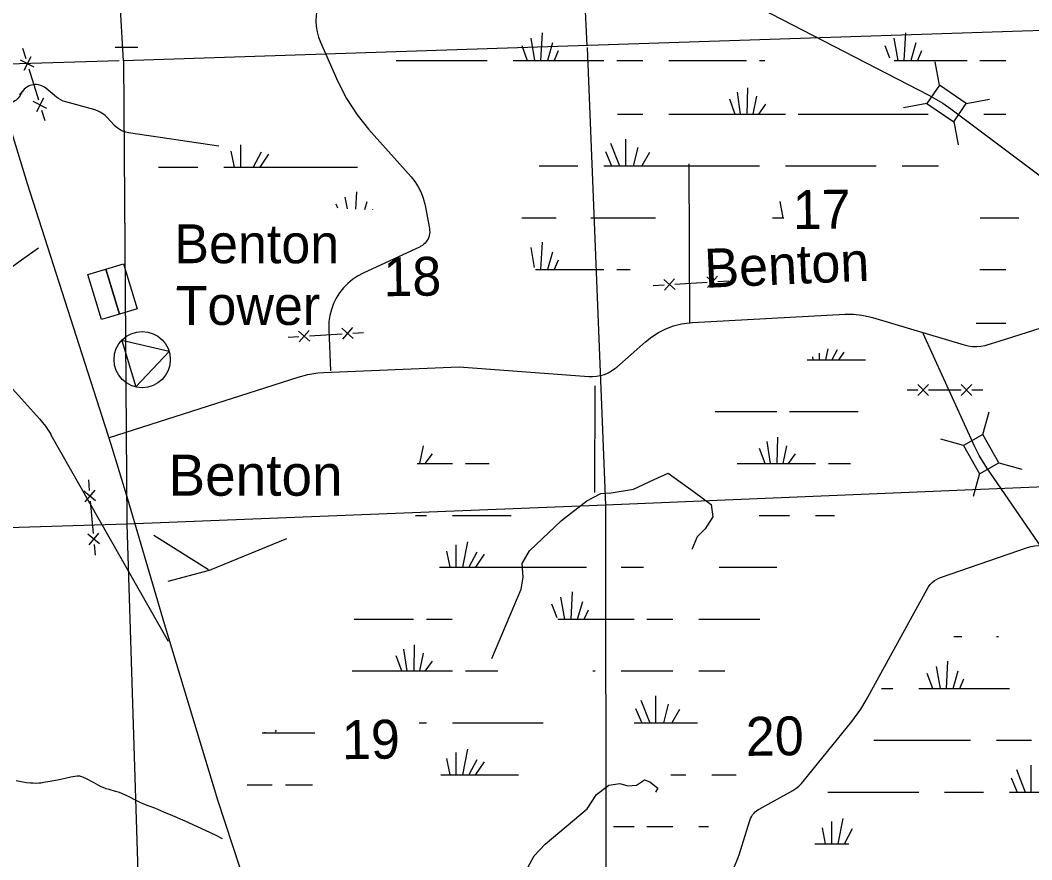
# Model space of a CAD drawing. Extents: x 2480962 to 2688785, y 277103 to 599240.
# Drawn here: x 2546779 to 2558477, y 540409 to 550119 of the extents above; entities that cross this region are included whole.
import ezdxf

# ---------------------------------------------------------------- set-up
doc = ezdxf.new("R2010")
doc.units = 0
for name, color, linetype in [('Communities and Subdivisions Names without Post Office', 7, 'Continuous'), ('Culture', 7, 'Continuous'), ('Culture Text', 7, 'Continuous'), ('Local Roads Improved', 7, 'Continuous'), ('Local Roads Related Text', 7, 'Continuous'), ('Narrow River Creek and Branch and Slough', 7, 'Continuous'), ('Section Lines', 7, 'Continuous'), ('Section Numbers', 7, 'Continuous'), ('Swamps', 7, 'Continuous'), ('Township and Range lines', 7, 'Continuous'), ('Uninventoried Roads and Features', 7, 'Continuous'), ('US Routes Highway Center Lines', 7, 'Continuous')]:
    doc.layers.add(name, color=color, linetype=linetype)

msp = doc.modelspace()

# ---------------------------------------------------------------- linework, layer by layer
at = {"layer": 'Culture'}
for points in [[(2547768.057, 547240.878), (2547925.568, 546718.078), (2547719.2, 546655.903), (2547561.689, 547178.703)], [(2547974.425, 547303.053), (2548131.936, 546780.254), (2547925.568, 546718.078), (2547768.057, 547240.878)], [(2547953.228, 546416.211), (2548115.092, 545877.826), (2548500.304, 546287.559)]]:
    msp.add_lwpolyline(points, close=True, dxfattribs=at)
msp.add_circle((2548189.121, 546193.804), 325, dxfattribs=at)
at = {"layer": 'Local Roads Improved'}
for p, q in [((2554554.305, 546622.146), (2556319.48, 546719.095)), ((2556633.833, 546681.841), (2557693.81, 546364.621)), ((2558097.904, 546407.391), (2558804.417, 546632.744)), ((2553677.034, 546107.112), (2554008.325, 546398.764)), ((2557971.644, 546367.118), (2558097.904, 546407.391)), ((2550286.447, 546044.486), (2551856.376, 546112.005)), ((2551856.376, 546112.005), (2553352.544, 545998.478)), ((2547812.383, 545293.826), (2549991.886, 545991.954))]:
    msp.add_line(p, q, dxfattribs=at)
for points in [[(2556319.48, 546719.095), (2556415.817, 546719.337), (2556511.651, 546709.507), (2556605.934, 546689.715), (2556633.833, 546681.841)], [(2554008.325, 546398.764), (2554082.28, 546457.295), (2554161.95, 546507.775), (2554246.458, 546549.65), (2554334.882, 546582.462), (2554426.25, 546605.853), (2554519.563, 546619.564), (2554554.305, 546622.146)], [(2557693.81, 546364.621), (2557741.658, 546352.992), (2557790.46, 546346.427), (2557839.68, 546345), (2557888.781, 546348.725), (2557937.223, 546357.563), (2557971.644, 546367.118)], [(2553352.544, 545998.478), (2553398.652, 545997.4), (2553444.62, 546001.147), (2553489.945, 546009.68), (2553534.13, 546022.903), (2553576.689, 546040.671), (2553617.159, 546062.792), (2553655.095, 546089.021), (2553677.034, 546107.112)], [(2549991.886, 545991.954), (2550105.649, 546021.928), (2550221.92, 546039.848), (2550286.447, 546044.486)]]:
    msp.add_lwpolyline(points, dxfattribs=at)
at = {"layer": 'Narrow River Creek and Branch and Slough'}
for points in [[(2546991.82, 547483.713), (2546794.045, 547345.487), (2546599.564, 547202.733)], [(2549117.152, 540652.363), (2549046.546, 540687.527), (2548922.218, 540747.163), (2548828.404, 540790.53), (2548686.915, 540853.846), (2548544.686, 540915.648), (2548439.238, 540960.985), (2548333.51, 541005.574), (2548270.216, 541029.569), (2548206.793, 541053.185), (2548174.474, 541066.888), (2548118.961, 541093.352), (2548036.717, 541135.433), (2547995.354, 541155.861), (2547953.401, 541174.843), (2547926.998, 541185.115), (2547879.617, 541200.13), (2547807.505, 541220.009), (2547771.824, 541230.862), (2547736.909, 541243.62), (2547715.186, 541253.257), (2547678.444, 541272.491), (2547624.279, 541303.899), (2547596.632, 541319.28), (2547567.995, 541333.537), (2547535.538, 541349.333), (2547510.994, 541360.865), (2547492.452, 541368.201), (2547478.461, 541372.484), (2547467.915, 541374.808), (2547452.009, 541376.562), (2547435.988, 541375.861), (2547410.276, 541372.029), (2547365.264, 541363.342), (2547297.662, 541347.989), (2547229.894, 541333.601), (2547124.314, 541314.126), (2547071.448, 541304.934), (2547018.524, 541296.629), (2546992.331, 541293.708), (2546969.292, 541292.503), (2546928.788, 541292.984), (2546898.331, 541295.122), (2546852.67, 541300.413), (2546807.227, 541307.244), (2546732.992, 541319.908)]]:
    msp.add_lwpolyline(points, dxfattribs=at)
at = {"layer": 'Section Lines'}
for p, q in [((2553334.496, 549825.172), (2553070.196, 555065.994)), ((2558604.773, 550000.77), (2553346.587, 549825.565)), ((2553346.587, 549825.565), (2547972.421, 549650.668)), ((2553335.312, 549804.838), (2553548.242, 544508.425)), ((2547924.256, 549649.217), (2542544.094, 549487.005)), ((2558627.857, 544723.112), (2553548.242, 544508.425)), ((2553548.242, 544508.425), (2548010.986, 544289.36)), ((2553548.242, 544508.425), (2553551.07, 539244.385)), ((2548010.697, 544289.352), (2542726.284, 544135.502))]:
    msp.add_line(p, q, dxfattribs=at)
at = {"layer": 'Swamps'}
for p, q in [((2549324.435, 548678.062), (2549324.439, 548419.501)), ((2549215.695, 548605.567), (2549252.907, 548419.522)), ((2549566.082, 548593.49), (2549472.076, 548418.903)), ((2549650.658, 548569.326), (2549551.34, 548420.346)), ((2548533.492, 548419.49), (2548833.493, 548419.494)), ((2555226.761, 545592.333), (2555526.761, 545592.337)), ((2555454.771, 544992.402), (2555415.377, 545245.636)), ((2555532.933, 544992.358), (2555538.66, 545296.072)), ((2551400.03, 544992.09), (2551442.914, 545197.941)), ((2555392.449, 544993.324), (2555326.378, 545166.118)), ((2555600.032, 544992.15), (2555642.917, 545198.001)), ((2551462.226, 544991.783), (2551546.004, 545105.484)), ((2555662.228, 544991.843), (2555746.006, 545105.544)), ((2555226.769, 544992.335), (2555976.77, 544992.346)), ((2551950.631, 544087.099), (2551891.693, 543792.396)), ((2551708.986, 543978.355), (2551746.197, 543792.31)), ((2551817.726, 544050.851), (2551817.729, 543792.289)), ((2552059.372, 543966.278), (2551965.367, 543791.692)), ((2552143.949, 543942.115), (2552044.631, 543793.135)), ((2551626.783, 543792.287), (2553326.784, 543792.311)), ((2555226.785, 543792.339), (2555526.785, 543792.343)), ((2553148.301, 543192.342), (2553165.537, 543508.416)), ((2553077.301, 543192.391), (2553031.046, 543446.772)), ((2553224.987, 543192.522), (2553283.219, 543396.341)), ((2553301.583, 543192.445), (2553350.467, 543301.077)), ((2551026.791, 543192.28), (2551326.791, 543192.284)), ((2554026.792, 543192.323), (2554326.793, 543192.327)), ((2554626.793, 543192.332), (2555226.793, 543192.34)), ((2551254.801, 542592.349), (2551215.407, 542845.583)), ((2551332.963, 542592.305), (2551338.69, 542896.018)), ((2551400.062, 542592.097), (2551442.947, 542797.948)), ((2551192.479, 542593.271), (2551126.408, 542766.065)), ((2551462.258, 542591.79), (2551546.036, 542705.491)), ((2557490.332, 542391.358), (2557507.568, 542707.431)), ((2551026.799, 542592.282), (2551776.799, 542592.292)), ((2553726.8, 542592.321), (2554326.8, 542592.329)), ((2557334.258, 542391.494), (2557268.785, 542563.359)), ((2557419.332, 542391.407), (2557373.077, 542645.787)), ((2557567.018, 542391.537), (2557625.251, 542595.356)), ((2557643.614, 542391.46), (2557692.498, 542500.092)), ((2557168.823, 542391.321), (2558218.824, 542391.336)), ((2553956.312, 542255), (2554059.333, 541992.327)), ((2554125.463, 542303.331), (2554125.467, 541992.328)), ((2554270.452, 542206.676), (2554216.842, 541992.228)), ((2553895.902, 542158.341), (2553966.715, 541992.326)), ((2554403.357, 542146.267), (2554313.639, 541992.46)), ((2551817.758, 541650.858), (2551817.761, 541392.297)), ((2551950.663, 541687.106), (2551891.726, 541392.403)), ((2551709.018, 541578.362), (2551746.229, 541392.317)), ((2552059.404, 541566.286), (2551965.399, 541391.699)), ((2552143.981, 541542.122), (2552044.663, 541393.142)), ((2558467.494, 541502.347), (2558467.498, 541191.343)), ((2558298.343, 541454.015), (2558401.364, 541191.343)), ((2558237.933, 541357.357), (2558308.746, 541191.341)), ((2556118.839, 541191.309), (2557168.839, 541191.325)), ((2557468.839, 541191.329), (2557918.839, 541191.336)), ((2556159.789, 540849.873), (2556159.792, 540591.312)), ((2556292.694, 540886.121), (2556233.756, 540591.418)), ((2554026.824, 540792.33), (2554326.824, 540792.335)), ((2556051.049, 540777.378), (2556088.26, 540591.333))]:
    msp.add_line(p, q, dxfattribs=at)
for points in [[(2552815.474, 549973.109), (2552796.728, 549653.923)], [(2557016.727, 549973.107), (2556998.231, 549653.92)], [(2547877.212, 549807.785), (2548139.053, 549807.788)], [(2552577.975, 549828.356), (2552640.978, 549653.921)], [(2552681.724, 549909.983), (2552726.228, 549653.922)], [(2552934.225, 549858.049), (2552874.728, 549653.924)], [(2556779.229, 549828.354), (2556831.231, 549683.606)], [(2556883.228, 549909.981), (2556927.731, 549653.919)], [(2557135.479, 549858.046), (2557076.231, 549653.921)], [(2553000.977, 549765.238), (2552952.728, 549653.925)], [(2557202.23, 549765.236), (2557153.981, 549653.922)], [(2551126.727, 549653.899), (2552176.977, 549653.914)], [(2552477.728, 549653.919), (2552640.978, 549653.921)], [(2552640.978, 549653.921), (2552726.228, 549653.922)], [(2552726.228, 549653.922), (2552796.728, 549653.923)], [(2552796.728, 549653.923), (2552874.728, 549653.924)], [(2552874.728, 549653.924), (2552952.728, 549653.925)], [(2552952.728, 549653.925), (2553527.978, 549653.934)], [(2553676.479, 549653.873), (2553976.979, 549653.877)], [(2554277.729, 549653.881), (2555179.48, 549653.894)], [(2555327.98, 549653.896), (2555391.23, 549653.897)], [(2556886.731, 549653.918), (2556927.731, 549653.919)], [(2556927.731, 549653.919), (2556998.231, 549653.92)], [(2556998.231, 549653.92), (2557076.231, 549653.921)], [(2557076.231, 549653.921), (2557153.981, 549653.922)], [(2557153.981, 549653.922), (2557729.232, 549653.868)], [(2557877.732, 549653.871), (2558178.482, 549653.875)], [(2555190.734, 549338.458), (2555183.238, 549034.084)], [(2555068.234, 549286.457), (2555105.238, 549034.083)], [(2555294.735, 549241.96), (2555249.988, 549034.085)], [(2554979.235, 549208.518), (2555042.238, 549034.082)], [(2555398.487, 549149.149), (2555316.988, 549034.086)], [(2553683.987, 549034.125), (2553976.987, 549034.067)], [(2554277.737, 549034.071), (2555042.238, 549034.082)], [(2555042.238, 549034.082), (2555105.238, 549034.083)], [(2555105.238, 549034.083), (2555183.238, 549034.084)], [(2555183.238, 549034.084), (2555249.988, 549034.085)], [(2555249.988, 549034.085), (2555316.988, 549034.086)], [(2555316.988, 549034.086), (2555628.738, 549034.09)], [(2555776.988, 549034.093), (2557280.239, 549034.114)], [(2557922.24, 549034.06), (2558178.49, 549034.064)], [(2553605.991, 548696.375), (2553709.745, 548436.565)], [(2553776.741, 548744.627), (2553776.745, 548436.566)], [(2553921.492, 548648.129), (2553865.745, 548436.567)], [(2553546.492, 548599.874), (2553616.995, 548436.563)], [(2554054.993, 548588.756), (2553965.995, 548436.568)], [(2548375.912, 548419.488), (2548533.492, 548419.49)], [(2549133.493, 548419.498), (2550678.37, 548419.521)], [(2552778.244, 548436.551), (2553227.244, 548436.558)], [(2553527.995, 548436.562), (2553616.995, 548436.563)], [(2553616.995, 548436.563), (2553709.745, 548436.565)], [(2553709.745, 548436.565), (2553776.745, 548436.566)], [(2553776.745, 548436.566), (2553865.745, 548436.567)], [(2553865.745, 548436.567), (2553965.995, 548436.568)], [(2553965.995, 548436.568), (2555327.996, 548436.588)], [(2555628.746, 548436.529), (2556678.997, 548436.544)], [(2556979.497, 548436.549), (2557398.997, 548436.555)], [(2550562.229, 547939.386), (2550537.755, 548073.984)], [(2550661.315, 547935.168), (2550672.247, 548135.627)], [(2550451.542, 547944.1), (2550433.463, 547991.555)], [(2550763.434, 547930.819), (2550789.929, 548023.552)], [(2555561.751, 548020.905), (2555599.004, 547835.281)], [(2550856.531, 547926.856), (2550857.177, 547928.289)], [(2552577.752, 547835.3), (2552975.002, 547835.306)], [(2553375.752, 547835.312), (2554125.503, 547835.323)], [(2555476.504, 547835.342), (2555599.004, 547835.281)], [(2555599.004, 547835.281), (2555610.72, 547835.281)], [(2557881.505, 547835.313), (2558326.756, 547835.32)], [(2552681.757, 547490.178), (2552722.51, 547260.054)], [(2552815.506, 547553.242), (2552796.76, 547234.055)], [(2552934.257, 547438.182), (2552874.76, 547234.056)], [(2552737.51, 547234.054), (2552796.76, 547234.055)], [(2552796.76, 547234.055), (2552874.76, 547234.056)], [(2552874.76, 547234.056), (2552952.76, 547234.058)], [(2553001.009, 547345.433), (2552952.76, 547234.058)], [(2552952.76, 547234.058), (2553528.011, 547234.066)], [(2553676.511, 547234.068), (2553832.261, 547234.07)], [(2557877.763, 547234.065), (2558178.513, 547234.069)], [(2557833.271, 546614.254), (2558178.272, 546614.259)], [(2556117.15, 546319.89), (2556091.664, 546192.449)], [(2556227.199, 546306.635), (2556165.337, 546191.745)], [(2555878.04, 546192.341), (2556555.552, 546192.35)], [(2555939.603, 546225.18), (2555946.168, 546192.364)], [(2556017.699, 546266.838), (2556017.7, 546192.343)], [(2556303.183, 546281.064), (2556244.601, 546193.188)], [(2554816.745, 545592.327), (2555226.761, 545592.333)], [(2555676.762, 545592.34), (2556468.066, 545592.351)], [(2551368.141, 544992.279), (2551776.767, 544992.285)], [(2551926.767, 544992.288), (2552200.369, 544992.291)], [(2555070.336, 544992.333), (2555226.769, 544992.335)], [(2556126.77, 544992.348), (2556380.579, 544992.352)], [(2551350.435, 544392.281), (2551476.775, 544392.283)], [(2551776.775, 544392.287), (2552457.16, 544392.297)], [(2555323.926, 544392.338), (2555676.777, 544392.343)], [(2555976.777, 544392.348), (2556197.259, 544392.351)], [(2553726.784, 543792.317), (2553985.956, 543792.321)], [(2554860.993, 543792.333), (2555226.785, 543792.339)], [(2552987.133, 543205.851), (2552926.754, 543364.344)], [(2550638.872, 543192.274), (2551026.791, 543192.28)], [(2551476.791, 543192.286), (2551775.738, 543192.291)], [(2552996.23, 543192.308), (2553876.792, 543192.321)], [(2555226.793, 543192.34), (2555333.091, 543192.342)], [(2557573.779, 542991.325), (2557668.816, 542991.326)], [(2558068.816, 542991.332), (2558092.612, 542991.332)], [(2550615.57, 542592.276), (2551026.799, 542592.282)], [(2551926.799, 542592.295), (2552300.153, 542592.3)], [(2553399.235, 542592.316), (2553426.8, 542592.316)], [(2554626.801, 542592.334), (2554925.671, 542592.338)], [(2556738.455, 542391.315), (2556868.823, 542391.317)], [(2551393.564, 541992.289), (2551476.807, 541992.29)], [(2551776.807, 541992.294), (2552826.007, 541992.309)], [(2553876.808, 541992.325), (2554612.861, 541992.335)], [(2549575.878, 541876.494), (2549851.1, 541876.498)], [(2549609.112, 541882.848), (2549606.993, 541876.494)], [(2549739.316, 541907.744), (2549727.816, 541888.578)], [(2549851.1, 541876.498), (2550186.926, 541876.503)], [(2556648.388, 541791.315), (2557768.831, 541791.332)], [(2558068.831, 541791.336), (2558474.655, 541791.342)], [(2551642.494, 541392.294), (2552539.211, 541392.307)], [(2554303.64, 541392.333), (2554476.816, 541392.335)], [(2554776.816, 541392.339), (2555057.001, 541392.343)], [(2549403.137, 541276.493), (2549692.089, 541276.497)], [(2549847.945, 541273.881), (2550157.418, 541273.886)], [(2558218.839, 541191.34), (2558665.677, 541191.346)], [(2553640.578, 540792.325), (2553876.824, 540792.328)], [(2554626.824, 540792.339), (2554738.173, 540792.341)], [(2556401.435, 540765.301), (2556307.429, 540590.714)], [(2555968.846, 540591.309), (2556359.393, 540591.315)]]:
    msp.add_lwpolyline(points, dxfattribs=at)
at = {"layer": 'Township and Range lines'}
for p, q in [((2547972.421, 549650.668), (2547683.829, 554913.855)), ((2547972.421, 549650.668), (2548010.697, 544289.352)), ((2548010.986, 544289.36), (2548179.819, 539013.519))]:
    msp.add_line(p, q, dxfattribs=at)
at = {"layer": 'Uninventoried Roads and Features'}
for p, q in [((2554984.729, 550440.709), (2557286.394, 549252.956)), ((2550249.635, 549866.842), (2550452.867, 549409.667)), ((2546806.269, 549794.964), (2546842.982, 549675.476)), ((2546902.725, 549693.833), (2546819.951, 549537.633)), ((2546939.438, 549574.346), (2546783.238, 549657.12)), ((2557408.757, 549368.333), (2557357.847, 549638.534)), ((2546879.694, 549555.989), (2546989.833, 549197.527)), ((2557408.757, 549368.333), (2557264.384, 549156.927)), ((2557718.434, 549156.851), (2557408.757, 549368.333)), ((2546772.1, 549260.777), (2546815.613, 549310.479)), ((2547196.698, 549231.001), (2547075.212, 549331.417)), ((2547086.289, 549096.397), (2546930.089, 549179.171)), ((2547049.576, 549215.884), (2546966.802, 549059.684)), ((2547631.234, 549085.772), (2547304.8, 549174.908)), ((2557264.384, 549156.927), (2556994.183, 549106.017)), ((2557264.384, 549156.927), (2557574.061, 548945.445)), ((2557574.061, 548945.445), (2557718.434, 549156.851)), ((2557718.434, 549156.851), (2557988.635, 549207.76)), ((2547026.546, 549078.04), (2547063.258, 548958.553)), ((2547866.408, 548903.65), (2547783.883, 548993.036)), ((2557539.449, 549094.354), (2559065.39, 547950.334)), ((2557573.71, 548947.309), (2557624.62, 548677.108)), ((2549074.972, 548664.256), (2548030.012, 548817.355)), ((2550806.944, 548860.749), (2551298.248, 548308.948)), ((2554522.477, 546611.881), (2554514.568, 548457.155)), ((2551460.909, 547977.221), (2551510.822, 547709.502)), ((2551402.092, 547498.765), (2550744.039, 547193.915)), ((2554219.787, 547119.902), (2554352.343, 547002.945)), ((2554344.544, 547127.702), (2554227.586, 546995.146)), ((2554718.814, 547151.1), (2554851.37, 547034.142)), ((2554843.571, 547158.899), (2554726.613, 547026.343)), ((2554098.93, 547049.725), (2554223.686, 547057.524)), ((2554348.443, 547065.323), (2554722.714, 547088.721)), ((2554847.47, 547096.52), (2554972.227, 547104.32)), ((2550121.806, 546532.175), (2550004.848, 546399.619)), ((2550347.126, 546540.479), (2550368.709, 546063.817)), ((2550496.076, 546555.573), (2550628.632, 546438.615)), ((2550620.833, 546563.372), (2550503.875, 546430.816)), ((2549876.192, 546454.198), (2550000.948, 546461.997)), ((2549997.049, 546524.375), (2550129.605, 546407.418)), ((2550125.705, 546469.796), (2550499.976, 546493.194)), ((2550624.732, 546500.993), (2550749.489, 546508.793)), ((2557816.857, 545185.821), (2557218.931, 546494.952)), ((2546320.994, 546264.613), (2547001.913, 545508.156)), ((2553424.877, 545890.485), (2553419.76, 544657.796)), ((2557034.043, 545842.519), (2557159.043, 545842.52)), ((2557159.042, 545905.02), (2557284.044, 545780.022)), ((2557284.042, 545905.022), (2557159.044, 545780.02)), ((2557284.043, 545842.522), (2557659.043, 545842.527)), ((2557659.042, 545905.027), (2557784.044, 545780.029)), ((2557784.043, 545905.029), (2557659.044, 545780.027)), ((2557784.043, 545842.529), (2557909.043, 545842.531)), ((2557911.22, 545325.934), (2557984.808, 545590.86)), ((2547134.372, 545324.44), (2548489.548, 542938.053)), ((2557688.357, 545199.966), (2557423.431, 545273.554)), ((2557911.22, 545325.934), (2557688.357, 545199.966)), ((2558095.745, 544999.474), (2557911.22, 545325.934)), ((2557688.357, 545199.966), (2557872.882, 544873.506)), ((2557872.882, 544873.506), (2558095.745, 544999.474)), ((2558585.675, 544028.282), (2557955.363, 544941.776)), ((2558095.745, 544999.474), (2558360.67, 544925.886)), ((2547566.54, 544803.506), (2547577.609, 544678.996)), ((2557873.389, 544875.334), (2557799.801, 544610.409)), ((2547650.932, 544560.021), (2547515.354, 544673.462)), ((2547639.863, 544684.53), (2547526.422, 544548.953)), ((2547588.677, 544554.487), (2547621.882, 544180.959)), ((2547695.204, 544061.983), (2547559.627, 544175.425)), ((2547684.136, 544186.493), (2547570.695, 544050.915)), ((2548323.82, 544163.715), (2548955.212, 543767.014)), ((2547632.95, 544056.449), (2547644.018, 543931.94)), ((2557432.875, 543678.641), (2558429.128, 544021.567)), ((2556559.893, 542253.454), (2557267.773, 543539.691)), ((2555834.895, 541312.738), (2556395.493, 542008.309)), ((2555323.689, 540994.682), (2555711.956, 541209.433)), ((2555092.636, 540466.38), (2555216.264, 540862.893))]:
    msp.add_line(p, q, dxfattribs=at)
for points in [[(2550210.065, 550237.232), (2550200.377, 550174.44), (2550197.306, 550110.979), (2550200.885, 550047.545), (2550211.075, 549984.833), (2550227.764, 549923.53), (2550249.635, 549866.842)], [(2547075.212, 549331.417), (2547059.508, 549343.07), (2547042.671, 549353.018), (2547024.887, 549361.151), (2547006.349, 549367.38), (2546987.262, 549371.638), (2546967.835, 549373.878), (2546948.28, 549374.075), (2546928.812, 549372.226), (2546909.643, 549368.352), (2546890.985, 549362.497), (2546873.041, 549354.723), (2546856.008, 549345.115), (2546840.072, 549333.78), (2546825.408, 549320.841), (2546812.177, 549306.441), (2546800.524, 549290.736), (2546790.577, 549273.9), (2546784.997, 549262.25)], [(2550452.867, 549409.667), (2550553.556, 549211.771), (2550674.38, 549025.486), (2550806.944, 548860.749)], [(2546784.997, 549262.25), (2546777.149, 549246.587), (2546767.707, 549231.832), (2546756.775, 549218.144), (2546744.472, 549205.674), (2546730.933, 549194.558), (2546716.306, 549184.919), (2546700.752, 549176.861), (2546684.44, 549170.472), (2546667.55, 549165.825), (2546657.253, 549163.899)], [(2547304.8, 549174.908), (2547276.047, 549184.402), (2547248.444, 549196.849), (2547222.293, 549212.114), (2547197.88, 549230.028), (2547196.698, 549231.001)], [(2557286.394, 549252.956), (2557448.282, 549158.373), (2557539.449, 549094.354)], [(2547783.883, 548993.036), (2547759.615, 549016.706), (2547733.004, 549037.71), (2547704.345, 549055.817), (2547673.95, 549070.83), (2547642.152, 549082.583), (2547631.234, 549085.772)], [(2548030.012, 548817.355), (2548001.543, 548823.062), (2547973.825, 548831.714), (2547947.164, 548843.215), (2547921.852, 548857.441), (2547898.165, 548874.233), (2547876.363, 548893.411), (2547866.408, 548903.65)], [(2551298.248, 548308.948), (2551343.3, 548252.677), (2551382.221, 548192.004), (2551414.588, 548127.596), (2551440.045, 548060.157), (2551458.313, 547990.427), (2551460.909, 547977.221)], [(2551510.822, 547709.502), (2551513.483, 547689.453), (2551514.034, 547669.235), (2551512.469, 547649.071), (2551508.804, 547629.181), (2551503.08, 547609.782), (2551495.361, 547591.089), (2551485.729, 547573.304), (2551474.29, 547556.623), (2551461.171, 547541.23), (2551446.515, 547527.293), (2551430.482, 547514.964), (2551413.249, 547504.378), (2551402.092, 547498.765)], [(2550744.039, 547193.915), (2550680.559, 547160.366), (2550620.933, 547120.365), (2550565.816, 547074.351), (2550515.81, 547022.827), (2550471.464, 546966.359), (2550433.263, 546905.564), (2550401.627, 546841.11), (2550376.901, 546773.702), (2550359.357, 546704.078), (2550349.186, 546633.002), (2550346.501, 546561.252), (2550347.126, 546540.479)], [(2547001.913, 545508.156), (2547070.97, 545422.852), (2547130.732, 545330.798), (2547134.372, 545324.44)], [(2557955.363, 544941.776), (2557867.562, 545084.463), (2557816.857, 545185.821)], [(2552234.024, 542736.479), (2552572.477, 543536.737), (2552593.133, 543675.96), (2552582.588, 543835.891), (2552668.641, 543981.968), (2553040.108, 544333.318), (2553332.852, 544559.929), (2553491.313, 544643.533), (2553612.544, 544653.229), (2553871.967, 544694.114), (2554108.901, 544807.934), (2554273.346, 544880.063), (2554575.951, 544659.316), (2554769.202, 544519.728), (2554787.179, 544375.35), (2554700.99, 544236.986), (2554699.063, 544236.955), (2554608.2, 544144.81), (2554545.299, 543997.181)], [(2549858.522, 544119.333), (2548965.05, 543755.601), (2548487.479, 543628.207)], [(2558429.128, 544021.567), (2558468.788, 544032.936), (2558509.419, 544040.095), (2558550.575, 544042.97), (2558591.807, 544041.525), (2558632.661, 544035.78), (2558660.811, 544029.225)], [(2557267.773, 543539.691), (2557284.324, 543566.358), (2557303.573, 543591.149), (2557325.306, 543613.792), (2557349.288, 543634.04), (2557375.255, 543651.669), (2557402.923, 543666.488), (2557431.987, 543678.334), (2557432.875, 543678.641)], [(2556395.493, 542008.309), (2556498.919, 542151.358), (2556559.893, 542253.454)], [(2552716.033, 538919.222), (2552824.154, 539233.478), (2552808.731, 539451.2), (2552642.689, 539903.723), (2552576.049, 540184.262), (2552723.52, 540452.867), (2552850.235, 540588.035), (2553334.371, 540997.164), (2553441.273, 541162.872), (2553585.804, 541271.324), (2553712.643, 541290.756), (2553803.701, 541263.309), (2553903.74, 541272.658), (2553997.077, 541333.98), (2554059.134, 541311.845), (2554151.046, 541236.188), (2554124.863, 541191.395)], [(2555711.956, 541209.433), (2555749.021, 541232.546), (2555783.466, 541259.407), (2555814.915, 541289.721), (2555834.895, 541312.738)], [(2555216.264, 540862.893), (2555224.558, 540885.297), (2555235.15, 540906.711), (2555247.922, 540926.902), (2555262.735, 540945.646), (2555279.424, 540962.739), (2555297.81, 540977.994), (2555317.69, 540991.243), (2555323.689, 540994.682)], [(2554990.907, 540248.892), (2555037.238, 540329.73), (2555074.865, 540414.968), (2555092.636, 540466.38)]]:
    msp.add_lwpolyline(points, dxfattribs=at)
at = {"layer": 'US Routes Highway Center Lines'}
msp.add_lwpolyline([(2549759.547, 538984.175), (2549065.39, 541099.184), (2548447.156, 543138.271), (2548024.154, 544580.816), (2547828.922, 545209.896), (2546863.61, 548225.141), (2546115.222, 550676.383), (2545876.605, 551457.31), (2544965.524, 554429.17), (2544130.366, 557097.336), (2544000.212, 557563.723), (2543512.133, 559093.038), (2542807.129, 561424.972), (2542297.358, 563073.595), (2542080.434, 563789.445), (2541765.894, 564982.527), (2541614.047, 566045.455), (2541386.277, 567205.999), (2541169.353, 568713.622), (2541039.198, 569321.009), (2541039.198, 569809.088), (2541050.044, 570199.552), (2541136.814, 572292.869)], dxfattribs=at)

# ---------------------------------------------------------------- texts
at = {"layer": 'Communities and Subdivisions Names without Post Office'}
msp.add_text('Benton', height=475, rotation=0.000825, dxfattribs=at).set_placement((2548493.425, 544619.403))
at = {"layer": 'Culture Text'}
for s, rotation, p in [('Benton', 359.9501278, (2548560.045, 547308.97)), ('Tower', 359.9501306, (2548575.881, 546595.612))]:
    msp.add_text(s, height=450, rotation=rotation, dxfattribs=at).set_placement(p)
at = {"layer": 'Local Roads Related Text'}
msp.add_text('Benton', height=450, rotation=2.5006667, dxfattribs=at).set_placement((2554699.363, 547023.332))
at = {"layer": 'Section Numbers'}
for s, rotation, p in [('17', 0.8219917, (2555715.713, 547701.699)), ('18', 0.8219917, (2550981.329, 546925.756)), ('19', 0.822, (2550502.333, 541571.13)), ('20', 0.8220028, (2555173.039, 541609.649))]:
    msp.add_text(s, height=450, rotation=rotation, dxfattribs=at).set_placement(p)

doc.saveas('drawing.dxf')
